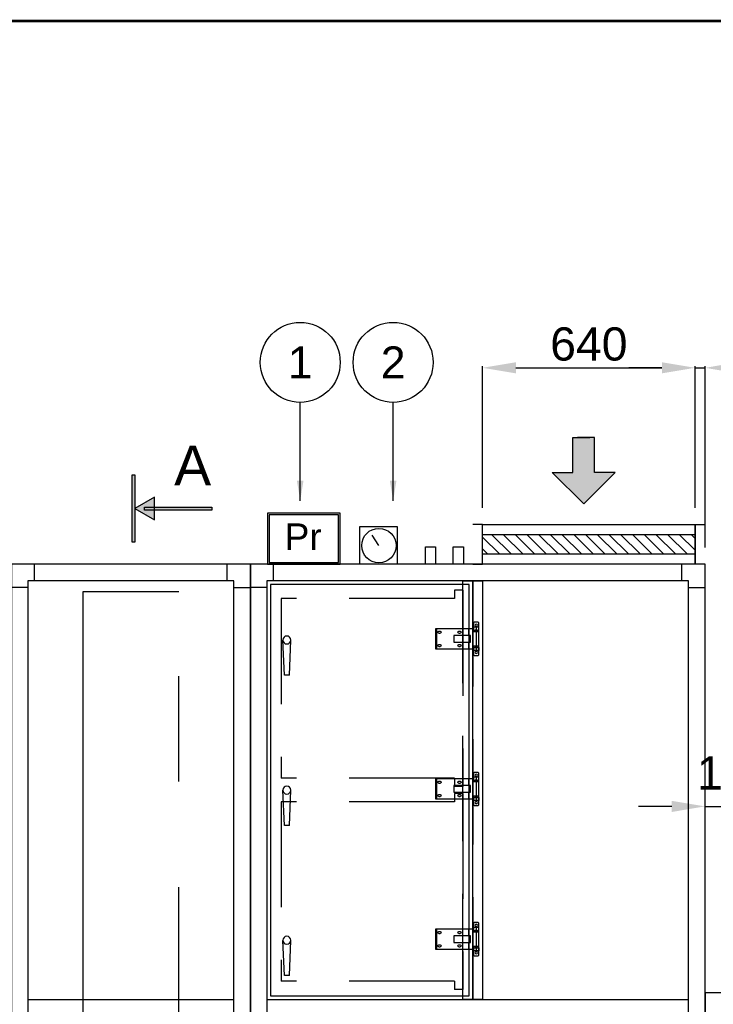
# Model space of a CAD drawing. Extents: x -156717 to 425753, y -51191 to 363295.
# Tile 352 of 502: x 126723 to 128813, y 165028 to 167992. Entities that reach past the tile are written whole.
import ezdxf
from ezdxf.enums import TextEntityAlignment as Align

# ---------------------------------------------------------------- set-up
doc = ezdxf.new("R2010")
doc.units = 0
doc.header["$LTSCALE"] = 50
doc.linetypes.add('CACHE', pattern=[9.525, 6.35, -3.175])
doc.linetypes.add('FANTOME', pattern=[63.5, 31.75, -6.35, 6.35, -6.35, 6.35, -6.35])
doc.layers.get('0').update_dxf_attribs({"linetype": 'CONTINUOUS'})
doc.layers.get('Defpoints').update_dxf_attribs({"linetype": 'CONTINUOUS'})
for name, color, linetype in [('01', 7, 'CONTINUOUS'), ('ATTRIBUTS', 2, 'CONTINUOUS'), ('cartouche', 7, 'CONTINUOUS'), ('COTATION', 30, 'CONTINUOUS'), ('HACHURES', 8, 'CONTINUOUS'), ('HC_DEFINITIF', 6, 'CONTINUOUS'), ('INTEROMPU', 1, 'CACHE'), ('MIXTE', 2, 'FANTOME'), ('TN-Accessoires', 8, 'CONTINUOUS')]:
    doc.layers.add(name, color=color, linetype=linetype)
doc.styles.add('COTATION', font='ARIAL.TTF')
doc.styles.add('PATRICK', font='ARIAL.TTF')
doc.styles.add('texte', font='ARIAL.TTF', dxfattribs={"height": 80})
doc.dimstyles.new('TAILLE105', dxfattribs={"dimtxt": 100, "dimasz": 100, "dimexe": 5, "dimexo": 50, "dimgap": 20, "dimtad": 1, "dimzin": 12, "dimdsep": 46, "dimtxsty": 'COTATION', "dimcen": -3, "dimazin": 0, "dimtfac": 0.025, "dimtmove": 2, "dimatfit": 3, "dimfxl": 0, "dimtvp": 1, "dimtolj": 1, "dimtzin": 12, "dimarcsym": 0})
doc.dimstyles.new('TAILLE60', dxfattribs={"dimtxt": 60, "dimasz": 60, "dimexe": 5, "dimexo": 30, "dimgap": 10, "dimtad": 1, "dimzin": 12, "dimdsep": 46, "dimtxsty": 'COTATION', "dimcen": -3, "dimazin": 0, "dimtfac": 0.045455, "dimtofl": 0, "dimtmove": 2, "dimatfit": 3, "dimfxl": 0, "dimtvp": 1, "dimtolj": 1, "dimtzin": 12, "dimarcsym": 0})

# ---------------------------------------------------------------- blocks, each defined once
blk = doc.blocks.new('C5044')
at = {"layer": '01'}
for p, q in [((70, 1310), (70, 1360)), ((1300, 1310), (1300, 1360)), ((50, 1290), (0, 1290)), ((1320, 1290), (1370, 1290)), ((50, 70), (0, 70)), ((1320, 70), (1370, 70)), ((70, 50), (70, 0)), ((1300, 50), (1300, 0))]:
    blk.add_line(p, q, dxfattribs=at)
for points in [[(0, 0), (1370, 0), (1370, 1360), (0, 1360)], [(50, 50), (1320, 50), (1320, 1310), (50, 1310)]]:
    blk.add_lwpolyline(points, close=True, dxfattribs=at)
blk = doc.blocks.new('r42', base_point=(-38378.7, -3656.7))
blk.add_lwpolyline([(-37758.7, -3656.7), (-37728.7, -3656.7), (-37728.7, -4916.7), (-37758.7, -4916.7)], close=True)
blk = doc.blocks.new('P2')
at = {"layer": 'INTEROMPU'}
for p, q in [((0, 295.2), (0, -295.2)), ((0, 295.2), (25, 295.2)), ((25, 295.2), (25, 270.2)), ((25, 270.2), (547, 270.2)), ((547, 270.2), (547, -270.2)), ((0, -295.2), (25, -295.2)), ((25, -270.2), (547, -270.2)), ((25, -270.2), (25, -295.2))]:
    blk.add_line(p, q, dxfattribs=at)
blk = doc.blocks.new('psh4')
at = {"layer": 'INTEROMPU'}
blk.add_lwpolyline([(0, 630), (0, -630), (30, -630), (30, 630)], close=True, dxfattribs=at)
for p in [(30.1, 306.5), (29.9, -305)]:
    blk.add_blockref('P2', p)
blk = doc.blocks.new('CHARNIERE')
for p, q in [((0, 35), (0, -35)), ((10.5, 21), (10.5, 30)), ((10.5, 30), (122.5, 30)), ((22.5, 10), (22.5, 30)), ((119.5, 30), (119.5, -30)), ((122.5, 30), (122.5, -30)), ((-7.5, 21), (10.5, 21)), ((-7.5, -21), (-7.5, 21)), ((52.5, 23), (48.5, 23)), ((52.5, 17), (48.5, 17)), ((112.5, 23), (108.5, 23)), ((112.5, 17), (108.5, 17)), ((10.5, -21), (-7.5, -21)), ((10.5, -30), (10.5, -21)), ((22.5, -30), (22.5, -10)), ((52.5, -17), (48.5, -17)), ((52.5, -23), (48.5, -23)), ((112.5, -17), (108.5, -17)), ((112.5, -23), (108.5, -23)), ((122.5, -30), (10.5, -30))]:
    blk.add_line(p, q)
for points in [[(-8, -48), (-8, 48), (-6, 50), (6, 50), (8, 48), (8, 21)], [(-3, 21), (-3, 26), (3, 26), (3, 21)], [(8, -21), (8, -48), (6, -50), (-6, -50), (-8, -48)], [(-3, -26), (-3, -21)], [(3, -21), (3, -26), (-3, -26)]]:
    blk.add_lwpolyline(points)
for points in [[(-8, 26), (-8, 35), (8, 35), (8, 26)], [(17.5, -10), (17.5, 10), (67.5, 10), (67.5, -10)], [(-8, -26), (-8, -35), (8, -35), (8, -26)]]:
    blk.add_lwpolyline(points, close=True)
for centre in [(0, 41), (0, -41)]:
    blk.add_circle(centre, 3.5)
for centre, start, end in [((48.5, 20), 90, 270), ((52.5, 20), 270, 90), ((108.5, 20), 90, 270), ((112.5, 20), 270, 90), ((48.5, -20), 90, 270), ((52.5, -20), 270, 90), ((108.5, -20), 90, 270), ((112.5, -20), 270, 90)]:
    blk.add_arc(centre, 3, start, end)
blk = doc.blocks.new('POIGNEE')
for p, q in [((-7.5, -106), (-12, -0.5)), ((7.5, -106), (12, -0.5)), ((-7.5, -106), (7.5, -106))]:
    blk.add_line(p, q)
blk.add_circle((0, 0), 12)
blk = doc.blocks.new('PO42B')
for points in [[(0, 1260), (620, 1260), (620, 0), (0, 0)], [(11, 1249), (609, 1249), (609, 11), (11, 11)]]:
    blk.add_lwpolyline(points, close=True)
for name, p in [('CHARNIERE', (-10.6, 1085.6)), ('POIGNEE', (560, 1082)), ('CHARNIERE', (-10.6, 633.6)), ('POIGNEE', (560, 630)), ('CHARNIERE', (-10.6, 181.6)), ('POIGNEE', (560, 178))]:
    blk.add_blockref(name, p)
blk = doc.blocks.new('pp', base_point=(3305.9, -13889.5))
at = {"layer": 'TN-Accessoires', "color": 4}
blk.add_lwpolyline([(3290.5, -13836.7), (3321.3, -13836.7), (3321.3, -13889.5), (3290.5, -13889.5)], close=True, dxfattribs=at)
blk = doc.blocks.new('*D2398')
at = {"layer": 'COTATION', "color": 0, "lineweight": -2, "transparency": 16777216}
for p, q in [((128688.3, 165624), (128588.3, 165624)), ((128788.3, 165113), (128788.3, 165629)), ((128788.3, 165624), (128973.3, 165624)), ((128973.3, 165233), (128973.3, 165629)), ((129073.3, 165624), (129173.3, 165624))]:
    blk.add_line(p, q, dxfattribs=at)
at = {"layer": 'COTATION', "color": 0, "transparency": 16777216}
for points in [[(128688.3, 165640.7), (128688.3, 165607.3), (128788.3, 165624)], [(129073.3, 165640.7), (129073.3, 165607.3), (128973.3, 165624)]]:
    blk.add_solid(points, dxfattribs=at)
at = {"layer": 'Defpoints', "color": 0, "transparency": 16777216}
for p in [(128973.3, 165624), (128973.3, 165183), (128788.3, 165063)]:
    blk.add_point(p, dxfattribs=at)
at = {"layer": 'COTATION', "color": 0, "transparency": 16777216, "insert": (128880.8, 165724), "char_height": 100, "attachment_point": 5, "style": 'COTATION'}
blk.add_mtext('\\A1;185', dxfattribs=at)
blk = doc.blocks.new('cartouchehcA3')
at = {"layer": 'cartouche', "color": 7, "const_width": 1.91}
blk.add_lwpolyline([(-4199.85, 0), (0, 0), (0, 2969.5), (-4199.85, 2969.5)], close=True, dxfattribs=at)
at = {"layer": 'cartouche', "color": 7, "style": 'texte'}
for tag, height, p in [('ORIGINE-PLAN', 22, (-1425, 375.25)), ('INDICE1', 22, (-1425, 325.25)), ('INDICE2', 22, (-1425, 275.25)), ('INDICE3', 22, (-1425, 225.25)), ('INDICE4', 22, (-1425, 175.25)), ('INDICE5', 22, (-1425, 125.25)), ('INDICE6', 22, (-1425, 75.25)), ('NUM-OFFRE', 22, (-160, 75.25)), ('INDICE7', 22, (-1425, 25.25)), ('NUM-CN', 24.77, (-160, 25.25))]:
    blk.add_attdef(tag, text='', height=height, dxfattribs=at).set_placement(p, align=Align.MIDDLE)
for tag, height, p in [('CLIENT', 25, (-1035, 275.25)), ('AFFAIRE', 25, (-1085, 225.25)), ('LIGNE1', 22, (-1235, 175.25)), ('LIGNE2', 22, (-1235, 125.25)), ('LIGNE3', 22, (-1235, 75.25)), ('LIGNE4', 22, (-1235, 25.25))]:
    blk.add_attdef(tag, text='', height=height, dxfattribs=at).set_placement(p, align=Align.MIDDLE_LEFT)
for tag, p in [('DESSINER-PAR', (-10, 275.25)), ('TRAITE-PAR', (-10, 225.25)), ('TENSION', (-10, 175.25)), ('POIDS', (-10, 125.25))]:
    blk.add_attdef(tag, text='', height=22, dxfattribs=at).set_placement(p, align=Align.MIDDLE_RIGHT)
at = {"layer": 'HC_DEFINITIF', "style": 'texte'}
blk.add_attdef('00-00-2000', text='', height=20, dxfattribs=at).set_placement((-76.76, 475), align=Align.MIDDLE_RIGHT)
blk = doc.blocks.new('num')
at = {"layer": 'ATTRIBUTS'}
blk.add_circle((0, 0), 100.4, dxfattribs=at)
at = {"layer": 'ATTRIBUTS', "color": 5, "style": 'texte', "flags": 1}
blk.add_attdef('00', text='', height=80, dxfattribs=at).set_placement((0, 0), align=Align.MIDDLE_CENTER)
blk = doc.blocks.new('pressiostat', base_point=(58344.6, -1320.8))
at = {"layer": 'TN-Accessoires'}
for points in [[(58235.1, -1474.8), (58454.1, -1474.8), (58454.1, -1320.8), (58235.1, -1320.8)], [(58240.1, -1469.8), (58449.1, -1469.8), (58449.1, -1325.8), (58240.1, -1325.8)]]:
    blk.add_lwpolyline(points, close=True, dxfattribs=at)
at = {"layer": 'TN-Accessoires', "style": 'texte'}
blk.add_text('Pr', height=80, dxfattribs=at).set_placement((58287.2, -1431.8))
blk = doc.blocks.new('DWG10')
for points in [[(-4.5, 33.4), (4.5, 33.4), (4.5, 236), (-4.5, 236)], [(-101.3, 4.5), (-101.3, -4.5), (101.3, -4.5), (101.3, 4.5)]]:
    blk.add_lwpolyline(points, close=True)
at = {"flags": 128}
blk.add_lwpolyline([(0, 4.5), (-34.1, 63.5), (34.1, 63.5)], close=True, dxfattribs=at)
for points in [[(-4.5, 33.4), (-4.5, 236), (4.5, 236)], [(-4.5, 33.4), (4.5, 33.4), (4.5, 236)], [(-34.1, 63.5), (0, 4.5), (34.1, 63.5)], [(-101.3, -4.5), (-101.3, 4.5), (101.3, 4.5)], [(101.3, -4.5), (101.3, 4.5), (-101.3, -4.5)]]:
    blk.add_solid(points)
blk = doc.blocks.new('ms640', base_point=(15960, 30913.8))
h = blk.add_hatch()
h.set_pattern_fill('ANSI31', color=8, scale=200, style=0)
h.set_pattern_definition([(45, (6607.314, 3665.516), (-17.67767, 17.67767), [])])
h.paths.add_polyline_path([(15990, 30273.8), (16050, 30273.8), (16050, 30913.8), (15990, 30913.8)])
at = {"color": 8}
blk.add_lwpolyline([(15990, 30913.8), (16050, 30913.8), (16050, 30273.8), (15990, 30273.8)], close=True, dxfattribs=at)
at = {"layer": '01'}
for points in [[(15960, 30943.8), (15960, 30913.8), (16080, 30913.8), (16080, 30943.8)], [(15960, 30243.8), (15960, 30273.8), (16080, 30273.8), (16080, 30243.8)]]:
    blk.add_lwpolyline(points, dxfattribs=at)
blk.add_lwpolyline([(15960, 30913.8), (16080, 30913.8), (16080, 30273.8), (15960, 30273.8)], close=True, dxfattribs=at)
blk = doc.blocks.new('sens2', base_point=(15508, 12419.6))
blk.add_hatch(color=256).paths.add_polyline_path([(15774.8, 12444.8), (15774.8, 12462.9), (15634.2, 12462.9), (15634.2, 12484.5), (15634.2, 12545.7), (15508, 12419.6), (15634.2, 12293.6), (15634.2, 12354.8), (15634.2, 12376.4), (15774.8, 12376.4)])
for points in [[(15508, 12419.6), (15634.2, 12545.7), (15634.2, 12484.5), (15634.2, 12462.9), (15774.8, 12462.9), (15774.8, 12394.4)], [(15508, 12419.6), (15634.2, 12293.6), (15634.2, 12354.8), (15634.2, 12376.4), (15774.8, 12376.4), (15774.8, 12444.8)]]:
    blk.add_lwpolyline(points)
blk = doc.blocks.new('*D2418')
at = {"layer": 'COTATION', "color": 0, "lineweight": -2, "transparency": 16777216}
for p, q in [((128118.3, 166523), (128118.3, 166949.4)), ((128218.3, 166944.4), (128658.3, 166944.4)), ((128758.3, 166523), (128758.3, 166949.4))]:
    blk.add_line(p, q, dxfattribs=at)
at = {"layer": 'COTATION', "color": 0, "transparency": 16777216}
for points in [[(128218.3, 166961.1), (128218.3, 166927.7), (128118.3, 166944.4)], [(128658.3, 166961.1), (128658.3, 166927.7), (128758.3, 166944.4)]]:
    blk.add_solid(points, dxfattribs=at)
at = {"layer": 'Defpoints', "color": 0, "transparency": 16777216}
for p in [(128758.3, 166944.4), (128118.3, 166473), (128758.3, 166473)]:
    blk.add_point(p, dxfattribs=at)
at = {"layer": 'COTATION', "color": 0, "transparency": 16777216, "insert": (128438.3, 167015.5), "char_height": 100, "attachment_point": 5, "style": 'COTATION'}
blk.add_mtext('\\A1;640', dxfattribs=at)
blk = doc.blocks.new('*D2419')
at = {"layer": 'COTATION', "color": 0, "lineweight": -2, "transparency": 16777216}
for p, q in [((128658.3, 166944.4), (128558.3, 166944.4)), ((128758.3, 166523), (128758.3, 166949.4)), ((128758.3, 166944.4), (128788.3, 166944.4)), ((128788.3, 166403), (128788.3, 166949.4)), ((128888.3, 166944.4), (128988.3, 166944.4))]:
    blk.add_line(p, q, dxfattribs=at)
at = {"layer": 'COTATION', "color": 0, "transparency": 16777216}
for points in [[(128658.3, 166961.1), (128658.3, 166927.7), (128758.3, 166944.4)], [(128888.3, 166961.1), (128888.3, 166927.7), (128788.3, 166944.4)]]:
    blk.add_solid(points, dxfattribs=at)
at = {"layer": 'Defpoints', "color": 0, "transparency": 16777216}
for p in [(128788.3, 166944.4), (128758.3, 166473), (128788.3, 166353)]:
    blk.add_point(p, dxfattribs=at)
at = {"layer": 'COTATION', "color": 0, "transparency": 16777216, "insert": (128953.9, 167030.5), "char_height": 100, "attachment_point": 5, "style": 'COTATION'}
blk.add_mtext('\\A1;30', dxfattribs=at)
blk = doc.blocks.new('minihelic', base_point=(-6862.2, 6173))
at = {"layer": 'TN-Accessoires'}
blk.add_line((-6804.3, 6229.2), (-6824.5, 6260.9), dxfattribs=at)
blk.add_lwpolyline([(-6862.2, 6287.1), (-6749.2, 6287.1), (-6749.2, 6173), (-6862.2, 6173)], close=True, dxfattribs=at)
blk.add_circle((-6804.3, 6229.2), 51.9, dxfattribs=at)

msp = doc.modelspace()

# ---------------------------------------------------------------- linework, layer by layer
at = {"layer": '01'}
for p, q in [((126768.34652, 166302.95392), (126768.34652, 166352.95392)), ((127348.34652, 166302.95392), (127348.34652, 166352.95392)), ((127488.34652, 166302.95392), (127488.34652, 166352.95392)), ((128718.34652, 166302.95392), (128718.34652, 166352.95392)), ((126748.34652, 166282.95392), (126698.34652, 166282.95392)), ((127368.34652, 166282.95392), (127418.34652, 166282.95392)), ((127468.34652, 166282.95392), (127418.34652, 166282.95392)), ((128738.34652, 166282.95392), (128788.34652, 166282.95392))]:
    msp.add_line(p, q, dxfattribs=at)
for points in [[(126698.34652, 163702.95392), (127418.34652, 163702.95392), (127418.34652, 166352.95392), (126698.34652, 166352.95392)], [(127418.34652, 163702.95392), (128788.34652, 163702.95392), (128788.34652, 166352.95392), (127418.34652, 166352.95392)], [(126748.34652, 163752.95392), (127368.34652, 163752.95392), (127368.34652, 166302.95392), (126748.34652, 166302.95392)], [(127468.34652, 163752.95392), (128738.34652, 163752.95392), (128738.34652, 166302.95392), (127468.34652, 166302.95392)]]:
    msp.add_lwpolyline(points, close=True, dxfattribs=at)
for points in [[(126748.34652, 165042.95392), (127368.34652, 165042.95392)], [(127468.34652, 165042.95392), (128738.34652, 165042.95392)]]:
    msp.add_lwpolyline(points, dxfattribs=at)
at = {"layer": 'MIXTE'}
msp.add_lwpolyline([(126913.34652, 163793.5461), (127203.34652, 163793.5461), (127203.34652, 166269.49198), (126913.34652, 166269.49198), (126913.34652, 163793.5461)], dxfattribs=at)

# ---------------------------------------------------------------- block references
at = {"xscale": 4, "yscale": 4, "zscale": 4}
msp.add_blockref('cartouchehcA3', (135699.67535, 156110.59253), dxfattribs=at)
ref = msp.add_blockref('num', (127568.61251, 166960.75568), dxfattribs=dict(xscale=1.2, yscale=1.2, zscale=1.2))
ref.add_attrib('00', '1', dxfattribs={"layer": 'ATTRIBUTS', "color": 5, "height": 96, "style": 'texte'}).set_placement((127568.61251, 166960.75568), align=Align.MIDDLE_CENTER)
ref = msp.add_blockref('num', (127848.64315, 166960.75568), dxfattribs=dict(xscale=1.2, yscale=1.2, zscale=1.2))
ref.add_attrib('00', '2', dxfattribs={"layer": 'ATTRIBUTS', "color": 5, "height": 96, "style": 'texte'}).set_placement((127848.64315, 166960.75568), align=Align.MIDDLE_CENTER)
at = {"xscale": 0.75, "yscale": 0.75, "zscale": 0.75, "rotation": 90}
msp.add_blockref('sens2', (128422.81166, 166534.91994), dxfattribs=at)
at = {"xscale": -1, "rotation": 270}
msp.add_blockref('DWG10', (127066.2975, 166520.59773), dxfattribs=at)
at = {"rotation": 90}
msp.add_blockref('ms640', (128118.34652, 166352.95392), dxfattribs=at)
for name, p in [('minihelic', (127747.86741, 166352.95392)), ('r42', (127468.34652, 166302.95392))]:
    msp.add_blockref(name, p)
at = {"extrusion": (0, 0, -1)}
msp.add_blockref('psh4', (-128088.34652, 165672.95392), dxfattribs=at)
at = {"layer": '01', "extrusion": (0, 0, -1)}
msp.add_blockref('PO42B', (-128088.34655, 165042.95395), dxfattribs=at)
at = {"layer": '01'}
msp.add_blockref('C5044', (128788.34652, 163702.95392), dxfattribs=at)
at = {"layer": 'COTATION'}
msp.add_blockref('pressiostat', (127579.14543, 166506.95392), dxfattribs=at)
at = {"layer": 'HACHURES'}
for p in [(127961.0562, 166352.95392), (128045.21679, 166352.95392)]:
    msp.add_blockref('pp', p, dxfattribs=at)

# ---------------------------------------------------------------- texts
at = {"layer": 'COTATION', "style": 'PATRICK'}
msp.add_text('A', height=120, dxfattribs=at).set_placement((127188.62368, 166590.11804))

# ---------------------------------------------------------------- dimensions: what is measured, and where the dimension line sits
at = {"layer": 'COTATION'}
dim = msp.add_linear_dim(base=(128788.34652, 166944.40601), p1=(128758.34652, 166472.95392), p2=(128788.34652, 166352.95392), dimstyle='TAILLE105', dxfattribs=at)
dim.commit()
dim.dimension.update_dxf_attribs({"geometry": '*D2419', "text_midpoint": (128953.87675, 167030.45601), "dimtype": 160})
for base, p1, p2, picture, middle in [((128758.34652, 166944.40601), (128118.34652, 166472.95392), (128758.34652, 166472.95392), '*D2418', (128438.34652, 167015.46331)), ((128973.34652, 165623.99844), (128788.34652, 165062.95392), (128973.34652, 165182.95392), '*D2398', (128880.84652, 165723.99844))]:
    dim = msp.add_linear_dim(base=base, p1=p1, p2=p2, dimstyle='TAILLE105', dxfattribs=at)
    dim.commit()
    dim.dimension.update_dxf_attribs({"geometry": picture, "text_midpoint": middle})

# ---------------------------------------------------------------- leaders
at = {"layer": 'ATTRIBUTS'}
for points in [[(127568.61251, 166544.29925), (127568.61251, 166840.27595)], [(127848.64315, 166544.29925), (127848.64315, 166840.27595)]]:
    msp.add_leader(points, dimstyle='TAILLE60', override={"dimgap": 10, "dimtad": 0}, dxfattribs=at)

doc.saveas('drawing.dxf')
